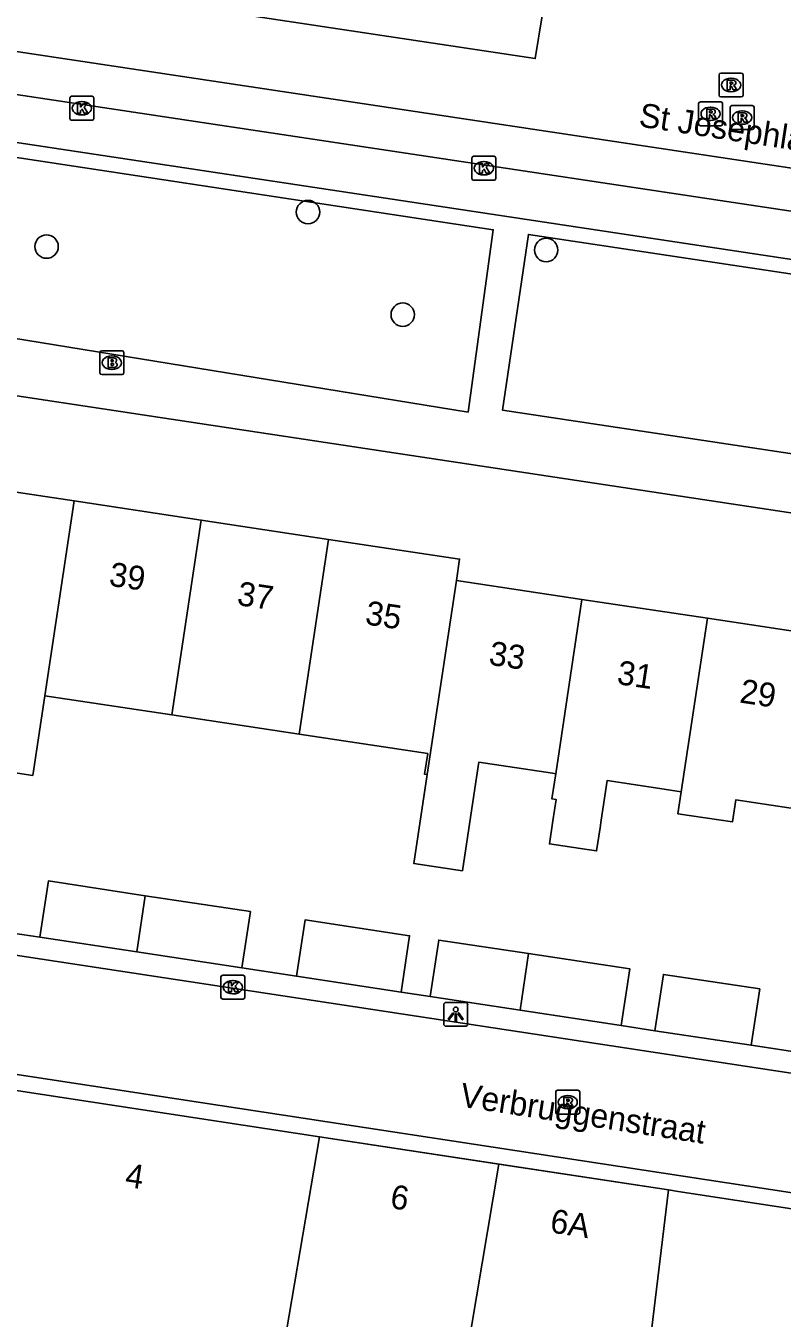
# Model space of a CAD drawing. Extents: x 163010 to 163853, y 382793 to 383982.
# Drawn here: x 163577.9 to 163609.5, y 383156.8 to 383210.8 of the extents above; entities that cross this region are included whole.
import ezdxf

# ---------------------------------------------------------------- set-up
doc = ezdxf.new("R2010")
doc.units = 0
for name, color, linetype in [('IMGEO_Boom', 7, 'Continuous'), ('IMGEO_Brandkraan', 7, 'Continuous'), ('IMGEO_Kolk', 7, 'Continuous'), ('IMGEO_Lichtpunt', 7, 'Continuous'), ('IMGEO_Muur', 7, 'Continuous'), ('IMGEO_Openbare_ruimte_label', 7, 'Continuous'), ('IMGEO_Pand', 7, 'Continuous'), ('IMGEO_Pand_nummerreeks', 7, 'Continuous'), ('IMGEO_Rijbaan_lokaal_gesloten', 7, 'Continuous'), ('IMGEO_Rijbaan_lokaal_open', 7, 'Continuous'), ('IMGEO_Rioolput', 7, 'Continuous'), ('IMGEO_Voetpad_open', 7, 'Continuous')]:
    doc.layers.add(name, color=color, linetype=linetype)

msp = doc.modelspace()

# ---------------------------------------------------------------- linework, layer by layer
at = {"layer": 'IMGEO_Boom'}
for centre in [(163589.645, 383202.999), (163578.72, 383201.558), (163599.599, 383201.415), (163593.604, 383198.716)]:
    msp.add_circle(centre, 0.489, dxfattribs=at)
at = {"layer": 'IMGEO_Brandkraan'}
for p, q in [((163580.948, 383196.284), (163580.948, 383197.136)), ((163581.023, 383197.21), (163581.875, 383197.21)), ((163581.436, 383196.99), (163581.461, 383196.99)), ((163581.949, 383197.136), (163581.949, 383196.284)), ((163581.875, 383196.21), (163581.023, 383196.21)), ((163581.459, 383196.43), (163581.434, 383196.43))]:
    msp.add_line(p, q, dxfattribs=at)
for points in [[(163580.948, 383196.284), (163580.948, 383197.136)], [(163581.023, 383197.21), (163581.875, 383197.21)], [(163581.296, 383196.91), (163581.296, 383196.51), (163581.509, 383196.51)], [(163581.527, 383196.91), (163581.296, 383196.91)], [(163581.475, 383196.829), (163581.421, 383196.829), (163581.421, 383196.753)], [(163581.421, 383196.753), (163581.474, 383196.753)], [(163581.949, 383197.136), (163581.949, 383196.284)], [(163581.875, 383196.21), (163581.023, 383196.21)], [(163581.483, 383196.677), (163581.421, 383196.677), (163581.421, 383196.596)], [(163581.421, 383196.596), (163581.483, 383196.596)]]:
    msp.add_lwpolyline(points, dxfattribs=at)
for centre, radius, start, end in [((163581.025, 383197.134), 0.0765, 91.552, 178.448), ((163581.025, 383197.134), 0.0765, 91.552, 178.448), ((163581.476, 383196.791), 0.0379, 267.8285, 90.9355), ((163581.531, 383196.765), 0.145, 59.4692, 91.5367), ((163581.556, 383196.812), 0.0922, 285.5137, 58.1501), ((163581.873, 383197.134), 0.0765, 1.552, 88.448), ((163581.873, 383197.134), 0.0765, 1.552, 88.448), ((163581.025, 383196.286), 0.0765, 181.552, 268.448), ((163581.025, 383196.286), 0.0765, 181.552, 268.448), ((163581.484, 383196.636), 0.0404, 269.8759, 90.5077), ((163581.515, 383196.761), 0.251, 268.6676, 293.5347), ((163581.561, 383196.62), 0.105, 301.3115, 78.989), ((163581.873, 383196.286), 0.0765, 271.552, 358.448), ((163581.873, 383196.286), 0.0765, 271.552, 358.448)]:
    msp.add_arc(centre, radius, start, end, dxfattribs=at)
for centre, major_axis, ratio, start_param, end_param in [((163581.435, 383196.71), (-0.387, 0.002), 0.722429, 4.712389, 7.853982), ((163581.46, 383196.71), (-0.39, 0.002), 0.717154, 1.570796, 4.712389)]:
    msp.add_ellipse(centre, major_axis=major_axis, ratio=ratio, start_param=start_param, end_param=end_param, dxfattribs=at)
at = {"layer": 'IMGEO_Kolk'}
for p, q in [((163579.692, 383206.91), (163579.692, 383207.762)), ((163579.767, 383207.836), (163580.619, 383207.836)), ((163580.18, 383207.616), (163580.205, 383207.616)), ((163580.693, 383207.762), (163580.693, 383206.91)), ((163580.203, 383207.056), (163580.178, 383207.056)), ((163580.619, 383206.836), (163579.767, 383206.836)), ((163596.495, 383204.405), (163596.495, 383205.257)), ((163596.57, 383205.331), (163597.422, 383205.331)), ((163596.983, 383205.111), (163597.008, 383205.111)), ((163597.496, 383205.257), (163597.496, 383204.405)), ((163597.422, 383204.331), (163596.57, 383204.331)), ((163597.006, 383204.551), (163596.981, 383204.551)), ((163586.005, 383170.201), (163586.005, 383171.053)), ((163586.08, 383171.127), (163586.932, 383171.127)), ((163586.493, 383170.907), (163586.518, 383170.907)), ((163587.006, 383171.053), (163587.006, 383170.201)), ((163586.516, 383170.347), (163586.491, 383170.347)), ((163586.932, 383170.127), (163586.08, 383170.127))]:
    msp.add_line(p, q, dxfattribs=at)
for points in [[(163579.692, 383206.91), (163579.692, 383207.762)], [(163579.767, 383207.836), (163580.619, 383207.836)], [(163580.013, 383207.536), (163580.136, 383207.536), (163580.136, 383207.385), (163580.266, 383207.536), (163580.43, 383207.536), (163580.284, 383207.385), (163580.437, 383207.136), (163580.285, 383207.136), (163580.2, 383207.3), (163580.136, 383207.233), (163580.136, 383207.136), (163580.013, 383207.136), (163580.013, 383207.536)], [(163580.693, 383207.762), (163580.693, 383206.91)], [(163580.619, 383206.836), (163579.767, 383206.836)], [(163596.495, 383204.405), (163596.495, 383205.257)], [(163596.57, 383205.331), (163597.422, 383205.331)], [(163596.816, 383205.031), (163596.939, 383205.031), (163596.939, 383204.88), (163597.069, 383205.031), (163597.233, 383205.031), (163597.087, 383204.88), (163597.24, 383204.631), (163597.088, 383204.631), (163597.003, 383204.795), (163596.939, 383204.728), (163596.939, 383204.631), (163596.816, 383204.631), (163596.816, 383205.031)], [(163597.496, 383205.257), (163597.496, 383204.405)], [(163597.422, 383204.331), (163596.57, 383204.331)], [(163586.005, 383170.201), (163586.005, 383171.053)], [(163586.08, 383171.127), (163586.932, 383171.127)], [(163587.006, 383171.053), (163587.006, 383170.201)], [(163586.326, 383170.827), (163586.449, 383170.827), (163586.449, 383170.676), (163586.579, 383170.827), (163586.743, 383170.827), (163586.597, 383170.676), (163586.75, 383170.427), (163586.598, 383170.427), (163586.513, 383170.591), (163586.449, 383170.524), (163586.449, 383170.427), (163586.326, 383170.427), (163586.326, 383170.827)], [(163586.932, 383170.127), (163586.08, 383170.127)]]:
    msp.add_lwpolyline(points, dxfattribs=at)
for centre, start, end in [((163579.769, 383207.76), 91.552, 178.448), ((163579.769, 383207.76), 91.552, 178.448), ((163580.617, 383207.76), 1.552, 88.448), ((163580.617, 383207.76), 1.552, 88.448), ((163579.769, 383206.912), 181.552, 268.448), ((163579.769, 383206.912), 181.552, 268.448), ((163580.617, 383206.912), 271.552, 358.448), ((163580.617, 383206.912), 271.552, 358.448), ((163596.572, 383205.255), 91.552, 178.448), ((163596.572, 383205.255), 91.552, 178.448), ((163597.42, 383205.255), 1.552, 88.448), ((163597.42, 383205.255), 1.552, 88.448), ((163596.572, 383204.407), 181.552, 268.448), ((163596.572, 383204.407), 181.552, 268.448), ((163597.42, 383204.407), 271.552, 358.448), ((163597.42, 383204.407), 271.552, 358.448), ((163586.082, 383171.051), 91.552, 178.448), ((163586.082, 383171.051), 91.552, 178.448), ((163586.93, 383171.051), 1.552, 88.448), ((163586.93, 383171.051), 1.552, 88.448), ((163586.082, 383170.203), 181.552, 268.448), ((163586.082, 383170.203), 181.552, 268.448), ((163586.93, 383170.203), 271.552, 358.448), ((163586.93, 383170.203), 271.552, 358.448)]:
    msp.add_arc(centre, 0.0765, start, end, dxfattribs=at)
for centre, major_axis, ratio, start_param, end_param in [((163580.179, 383207.336), (-0.387, 0.002), 0.722429, 4.712389, 7.853982), ((163580.204, 383207.336), (-0.39, 0.002), 0.717154, 1.570796, 4.712389), ((163596.982, 383204.831), (-0.387, 0.002), 0.722429, 4.712389, 7.853982), ((163597.007, 383204.831), (-0.39, 0.002), 0.717154, 1.570796, 4.712389), ((163586.492, 383170.627), (-0.387, 0.002), 0.722429, 4.712389, 7.853982), ((163586.517, 383170.627), (-0.39, 0.002), 0.717154, 1.570796, 4.712389)]:
    msp.add_ellipse(centre, major_axis=major_axis, ratio=ratio, start_param=start_param, end_param=end_param, dxfattribs=at)
at = {"layer": 'IMGEO_Lichtpunt'}
for p, q in [((163595.323, 383169.897), (163595.323, 383169.09)), ((163595.323, 383169.897), (163595.323, 383169.09)), ((163596.225, 383169.992), (163595.417, 383169.992)), ((163596.225, 383169.992), (163595.417, 383169.992)), ((163596.319, 383169.09), (163596.319, 383169.897)), ((163596.319, 383169.09), (163596.319, 383169.897)), ((163595.417, 383168.996), (163596.225, 383168.996)), ((163595.417, 383168.996), (163596.225, 383168.996))]:
    msp.add_line(p, q, dxfattribs=at)
for points in [[(163595.697, 383169.561), (163595.736, 383169.533), (163595.548, 383169.271), (163595.51, 383169.298), (163595.697, 383169.561)], [(163595.799, 383169.513), (163595.846, 383169.513), (163595.846, 383169.191), (163595.799, 383169.191), (163595.799, 383169.513)], [(163595.909, 383169.533), (163595.947, 383169.56), (163596.134, 383169.298), (163596.095, 383169.27), (163595.909, 383169.533)]]:
    msp.add_lwpolyline(points, dxfattribs=at)
msp.add_circle((163595.822, 383169.695), 0.0994, dxfattribs=at)
for centre, start, end in [((163595.417, 383169.897), 90, 180), ((163595.417, 383169.897), 90, 180), ((163596.225, 383169.897), 0, 90), ((163596.225, 383169.897), 0, 90), ((163595.417, 383169.09), 180, 270), ((163595.417, 383169.09), 180, 270), ((163596.225, 383169.09), 270, 0), ((163596.225, 383169.09), 270, 360)]:
    msp.add_arc(centre, 0.0946, start, end, dxfattribs=at)
at = {"layer": 'IMGEO_Muur'}
msp.add_lwpolyline([(163590.125, 383164.381), (163604.715, 383162.158)], dxfattribs=at)
at = {"layer": 'IMGEO_Pand'}
for points in [[(163579.866, 383190.935), (163574.55, 383191.736)], [(163578.64, 383182.799), (163579.866, 383190.935)], [(163585.182, 383190.133), (163579.866, 383190.935)], [(163585.182, 383190.133), (163583.955, 383181.998)], [(163590.498, 383189.332), (163585.182, 383190.133)], [(163589.271, 383181.196), (163590.498, 383189.332)], [(163595.85, 383187.617), (163595.983, 383188.505), (163590.498, 383189.332)], [(163595.85, 383187.617), (163594.628, 383179.508)], [(163601.098, 383186.826), (163595.85, 383187.617)], [(163601.098, 383186.826), (163600, 383179.539)], [(163606.339, 383186.036), (163601.098, 383186.826)], [(163606.339, 383186.036), (163605.247, 383178.793)], [(163611.579, 383185.246), (163606.339, 383186.036)], [(163573.324, 383183.6), (163572.822, 383180.27), (163578.138, 383179.469), (163578.64, 383182.799)], [(163583.955, 383181.998), (163578.64, 383182.799)], [(163589.271, 383181.196), (163583.955, 383181.998)], [(163594.628, 383179.508), (163594.52, 383179.524), (163594.65, 383180.385), (163589.271, 383181.196)], [(163600, 383179.539), (163599.869, 383179.559), (163596.781, 383180.024), (163596.657, 383179.201), (163596.098, 383175.492), (163594.069, 383175.798), (163594.628, 383179.508)], [(163605.247, 383178.793), (163604.358, 383178.927), (163602.15, 383179.26), (163601.901, 383177.605), (163601.852, 383177.281), (163601.707, 383176.317), (163601.602, 383176.333), (163601.317, 383176.376), (163599.737, 383176.614), (163599.882, 383177.578), (163600.016, 383178.467), (163599.842, 383178.493), (163600, 383179.539)], [(163610.487, 383178.002), (163607.525, 383178.449), (163607.387, 383177.53), (163605.108, 383177.873), (163605.247, 383178.793)], [(163578.439, 383172.712), (163578.797, 383175.063), (163582.845, 383174.449)], [(163582.49, 383172.097), (163582.845, 383174.449)], [(163582.845, 383174.449), (163587.241, 383173.782), (163586.883, 383171.43)], [(163589.167, 383171.083), (163589.525, 383173.436), (163593.895, 383172.773), (163593.537, 383170.42)], [(163582.49, 383172.097), (163578.439, 383172.712)], [(163594.753, 383170.236), (163595.111, 383172.598), (163598.867, 383172.029)], [(163586.883, 383171.43), (163582.49, 383172.097)], [(163598.867, 383172.029), (163598.511, 383169.666)], [(163598.867, 383172.029), (163603.099, 383171.388), (163602.741, 383169.025)], [(163593.537, 383170.42), (163589.167, 383171.083)], [(163604.145, 383168.811), (163604.503, 383171.163), (163608.527, 383170.552), (163608.169, 383168.2)], [(163598.511, 383169.666), (163594.753, 383170.236)], [(163602.741, 383169.025), (163598.511, 383169.666)], [(163608.169, 383168.2), (163604.145, 383168.811)], [(163575.341, 383166.634), (163590.125, 383164.381)], [(163590.125, 383164.381), (163586.426, 383142.608)], [(163597.621, 383163.239), (163590.125, 383164.381)], [(163597.621, 383163.239), (163593.656, 383139.661)], [(163604.715, 383162.158), (163597.621, 383163.239)], [(163600.974, 383136.678), (163603.078, 383150.126), (163603.961, 383155.946), (163604.715, 383162.158)], [(163604.715, 383162.158), (163605.116, 383162.097), (163631.969, 383158.004)]]:
    msp.add_lwpolyline(points, dxfattribs=at)
at = {"layer": 'IMGEO_Rijbaan_lokaal_gesloten'}
for points in [[(163599.431, 383211.199), (163599.147, 383209.408), (163551.317, 383216.605)], [(163550.863, 383213.714), (163661.902, 383197.008)], [(163661.651, 383195.247), (163550.601, 383211.967)]]:
    msp.add_lwpolyline(points, dxfattribs=at)
at = {"layer": 'IMGEO_Rijbaan_lokaal_open'}
for points in [[(163545.77, 383176.763), (163547.368, 383176.527), (163662.219, 383159.074)], [(163567.427, 383168.507), (163651.335, 383155.72)]]:
    msp.add_lwpolyline(points, dxfattribs=at)
at = {"layer": 'IMGEO_Rioolput'}
for p, q in [((163606.828, 383207.882), (163606.828, 383208.734)), ((163606.903, 383208.808), (163607.755, 383208.808)), ((163607.829, 383208.734), (163607.829, 383207.882)), ((163607.316, 383208.588), (163607.341, 383208.588)), ((163606.047, 383207.604), (163606.899, 383207.604)), ((163607.755, 383207.808), (163606.903, 383207.808)), ((163607.339, 383208.028), (163607.314, 383208.028)), ((163605.972, 383206.678), (163605.972, 383207.53)), ((163606.46, 383207.384), (163606.485, 383207.384)), ((163606.973, 383207.53), (163606.973, 383206.678)), ((163607.289, 383206.523), (163607.289, 383207.375)), ((163607.364, 383207.449), (163608.216, 383207.449)), ((163607.777, 383207.229), (163607.802, 383207.229)), ((163608.29, 383207.375), (163608.29, 383206.523)), ((163606.899, 383206.604), (163606.047, 383206.604)), ((163606.483, 383206.824), (163606.458, 383206.824)), ((163607.8, 383206.669), (163607.775, 383206.669)), ((163608.216, 383206.449), (163607.364, 383206.449)), ((163600.001, 383165.398), (163600.001, 383166.25)), ((163600.076, 383166.324), (163600.928, 383166.324)), ((163600.489, 383166.104), (163600.514, 383166.104)), ((163601.002, 383166.25), (163601.002, 383165.398)), ((163600.512, 383165.544), (163600.487, 383165.544)), ((163600.928, 383165.324), (163600.076, 383165.324))]:
    msp.add_line(p, q, dxfattribs=at)
for points in [[(163606.828, 383207.882), (163606.828, 383208.734)], [(163606.903, 383208.808), (163607.755, 383208.808)], [(163607.829, 383208.734), (163607.829, 383207.882)], [(163607.417, 383208.506), (163607.165, 383208.508), (163607.165, 383208.108)], [(163607.165, 383208.108), (163607.289, 383208.108), (163607.289, 383208.27), (163607.3, 383208.27)], [(163607.343, 383208.427), (163607.289, 383208.427), (163607.289, 383208.346)], [(163607.289, 383208.346), (163607.341, 383208.346)], [(163607.347, 383208.241), (163607.418, 383208.108), (163607.558, 383208.108), (163607.493, 383208.234)], [(163606.047, 383207.604), (163606.899, 383207.604)], [(163607.755, 383207.808), (163606.903, 383207.808)], [(163605.972, 383206.678), (163605.972, 383207.53)], [(163606.561, 383207.302), (163606.309, 383207.304), (163606.309, 383206.904)], [(163606.309, 383206.904), (163606.433, 383206.904), (163606.433, 383207.066), (163606.444, 383207.066)], [(163606.487, 383207.223), (163606.433, 383207.223), (163606.433, 383207.142)], [(163606.433, 383207.142), (163606.485, 383207.142)], [(163606.491, 383207.037), (163606.562, 383206.904), (163606.702, 383206.904), (163606.637, 383207.03)], [(163606.973, 383207.53), (163606.973, 383206.678)], [(163607.289, 383206.523), (163607.289, 383207.375)], [(163607.364, 383207.449), (163608.216, 383207.449)], [(163607.878, 383207.147), (163607.626, 383207.149), (163607.626, 383206.749)], [(163607.804, 383207.068), (163607.75, 383207.068), (163607.75, 383206.987)], [(163608.29, 383207.375), (163608.29, 383206.523)], [(163606.899, 383206.604), (163606.047, 383206.604)], [(163607.626, 383206.749), (163607.75, 383206.749), (163607.75, 383206.911), (163607.761, 383206.911)], [(163607.75, 383206.987), (163607.802, 383206.987)], [(163607.808, 383206.882), (163607.879, 383206.749), (163608.019, 383206.749), (163607.954, 383206.875)], [(163608.216, 383206.449), (163607.364, 383206.449)], [(163600.001, 383165.398), (163600.001, 383166.25)], [(163600.076, 383166.324), (163600.928, 383166.324)], [(163600.59, 383166.022), (163600.338, 383166.024), (163600.338, 383165.624)], [(163601.002, 383166.25), (163601.002, 383165.398)], [(163600.338, 383165.624), (163600.462, 383165.624), (163600.462, 383165.786), (163600.473, 383165.786)], [(163600.516, 383165.943), (163600.462, 383165.943), (163600.462, 383165.862)], [(163600.462, 383165.862), (163600.514, 383165.862)], [(163600.52, 383165.757), (163600.591, 383165.624), (163600.731, 383165.624), (163600.666, 383165.75)], [(163600.928, 383165.324), (163600.076, 383165.324)]]:
    msp.add_lwpolyline(points, dxfattribs=at)
for centre, radius, start, end in [((163606.905, 383208.732), 0.0765, 91.552, 178.448), ((163606.905, 383208.732), 0.0765, 91.552, 178.448), ((163607.753, 383208.732), 0.0765, 1.552, 88.448), ((163607.753, 383208.732), 0.0765, 1.552, 88.448), ((163607.299, 383208.217), 0.0533, 26.0293, 88.6989), ((163607.325, 383208.535), 0.19, 274.7715, 282.9687), ((163607.349, 383208.331), 0.0964, 77.0061, 93.1865), ((163607.363, 383208.388), 0.0378, 276.6634, 79.6772), ((163607.416, 383208.396), 0.109, 350.3612, 89.416), ((163607.414, 383208.396), 0.112, 277.5842, 350.9817), ((163607.398, 383208.181), 0.108, 29.5134, 73.7905), ((163606.049, 383207.528), 0.0765, 91.552, 178.448), ((163606.049, 383207.528), 0.0765, 91.552, 178.448), ((163606.905, 383207.884), 0.0765, 181.552, 268.448), ((163606.905, 383207.884), 0.0765, 181.552, 268.448), ((163606.897, 383207.528), 0.0765, 1.552, 88.448), ((163606.897, 383207.528), 0.0765, 1.552, 88.448), ((163607.753, 383207.884), 0.0765, 271.552, 358.448), ((163607.753, 383207.884), 0.0765, 271.552, 358.448), ((163606.443, 383207.013), 0.0533, 26.0293, 88.6989), ((163606.469, 383207.331), 0.19, 274.7715, 282.9687), ((163606.493, 383207.127), 0.0964, 77.0061, 93.1865), ((163606.507, 383207.184), 0.0378, 276.6634, 79.6772), ((163606.56, 383207.192), 0.109, 350.3612, 89.416), ((163606.558, 383207.192), 0.112, 277.5842, 350.9817), ((163606.542, 383206.977), 0.108, 29.5134, 73.7905), ((163607.366, 383207.373), 0.0765, 91.552, 178.448), ((163607.366, 383207.373), 0.0765, 91.552, 178.448), ((163607.81, 383206.972), 0.0964, 77.0061, 93.1865), ((163607.824, 383207.029), 0.0378, 276.6634, 79.6772), ((163607.877, 383207.037), 0.109, 350.3612, 89.416), ((163607.875, 383207.037), 0.112, 277.5842, 350.9817), ((163608.214, 383207.373), 0.0765, 1.552, 88.448), ((163608.214, 383207.373), 0.0765, 1.552, 88.448), ((163606.049, 383206.68), 0.0765, 181.552, 268.448), ((163606.049, 383206.68), 0.0765, 181.552, 268.448), ((163606.897, 383206.68), 0.0765, 271.552, 358.448), ((163606.897, 383206.68), 0.0765, 271.552, 358.448), ((163607.366, 383206.525), 0.0765, 181.552, 268.448), ((163607.366, 383206.525), 0.0765, 181.552, 268.448), ((163607.76, 383206.858), 0.0533, 26.0293, 88.6989), ((163607.786, 383207.176), 0.19, 274.7715, 282.9687), ((163607.859, 383206.822), 0.108, 29.5134, 73.7905), ((163608.214, 383206.525), 0.0765, 271.552, 358.448), ((163608.214, 383206.525), 0.0765, 271.552, 358.448), ((163600.078, 383166.248), 0.0765, 91.552, 178.448), ((163600.078, 383166.248), 0.0765, 91.552, 178.448), ((163600.589, 383165.912), 0.109, 350.3612, 89.416), ((163600.926, 383166.248), 0.0765, 1.552, 88.448), ((163600.926, 383166.248), 0.0765, 1.552, 88.448), ((163600.472, 383165.733), 0.0533, 26.0293, 88.6989), ((163600.498, 383166.051), 0.19, 274.7715, 282.9687), ((163600.522, 383165.847), 0.0964, 77.0061, 93.1865), ((163600.536, 383165.904), 0.0378, 276.6634, 79.6772), ((163600.587, 383165.912), 0.112, 277.5842, 350.9817), ((163600.571, 383165.697), 0.108, 29.5134, 73.7905), ((163600.078, 383165.4), 0.0765, 181.552, 268.448), ((163600.078, 383165.4), 0.0765, 181.552, 268.448), ((163600.926, 383165.4), 0.0765, 271.552, 358.448), ((163600.926, 383165.4), 0.0765, 271.552, 358.448)]:
    msp.add_arc(centre, radius, start, end, dxfattribs=at)
for centre, major_axis, ratio, start_param, end_param in [((163607.315, 383208.308), (-0.387, 0.002), 0.722429, 4.712389, 7.853982), ((163607.34, 383208.308), (-0.39, 0.002), 0.717154, 1.570796, 4.712389), ((163606.459, 383207.104), (-0.387, 0.002), 0.722429, 4.712389, 7.853982), ((163606.484, 383207.104), (-0.39, 0.002), 0.717154, 1.570796, 4.712389), ((163607.776, 383206.949), (-0.387, 0.002), 0.722429, 4.712389, 7.853982), ((163607.801, 383206.949), (-0.39, 0.002), 0.717154, 1.570796, 4.712389), ((163600.488, 383165.824), (-0.387, 0.002), 0.722429, 4.712389, 7.853982), ((163600.513, 383165.824), (-0.39, 0.002), 0.717154, 1.570796, 4.712389)]:
    msp.add_ellipse(centre, major_axis=major_axis, ratio=ratio, start_param=start_param, end_param=end_param, dxfattribs=at)
at = {"layer": 'IMGEO_Voetpad_open'}
for points in [[(163659.72, 383193.503), (163553.174, 383209.562)], [(163596.336, 383194.649), (163570.738, 383198.808), (163571.857, 383206.128), (163597.387, 383202.259), (163596.336, 383194.649)], [(163611.269, 383192.7), (163597.776, 383194.721), (163598.861, 383202.068), (163612.484, 383200.013), (163611.269, 383192.7)], [(163548.798, 383199.652), (163666.122, 383181.928)], [(163576.165, 383173.056), (163578.439, 383172.712)], [(163586.883, 383171.43), (163589.167, 383171.083)], [(163593.537, 383170.42), (163594.753, 383170.236)], [(163602.741, 383169.025), (163604.145, 383168.811)], [(163608.169, 383168.2), (163610.641, 383167.825)]]:
    msp.add_lwpolyline(points, dxfattribs=at)

# ---------------------------------------------------------------- texts
at = {"layer": 'IMGEO_Openbare_ruimte_label'}
for s, p in [('St Josephlaan', (163603.439, 383206.58)), ('Verbruggenstraat', (163595.955, 383165.648))]:
    msp.add_text(s, height=1, rotation=351.3191, dxfattribs=at).set_placement(p)
at = {"layer": 'IMGEO_Pand_nummerreeks'}
for s, rotation, p in [('39', 351.4271, (163581.292, 383187.402)), ('37', 351.4271, (163586.646, 383186.595)), ('35', 351.4271, (163592, 383185.788)), ('33', 351.4286, (163597.166, 383184.102)), ('31', 351.4286, (163602.521, 383183.295)), ('29', 351.4286, (163607.652, 383182.521)), ('4', 351.4164, (163581.964, 383162.3)), ('6', 351.1363, (163593.042, 383161.409)), ('6A', 351.1363, (163599.725, 383160.392))]:
    msp.add_text(s, height=1, rotation=rotation, dxfattribs=at).set_placement(p)

doc.saveas('drawing.dxf')
